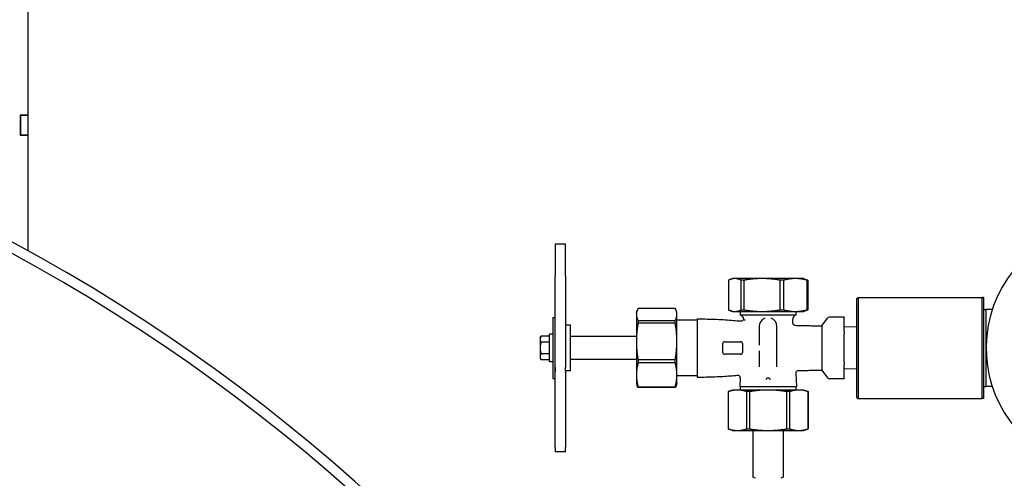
# Model space of a CAD drawing. Header units: inches. Extents: x 24 to 1128, y -69 to 748.
# Tile 279 of 656: x 416 to 441, y 317 to 329. Entities that reach past the tile are written whole.
import ezdxf

# ---------------------------------------------------------------- set-up
doc = ezdxf.new("R2010")
doc.units = ezdxf.units.IN
doc.header["$LTSCALE"] = 32
doc.header["$MEASUREMENT"] = 0
doc.layers.add('Visible (ANSI)', color=7, linetype='Continuous', lineweight=30)

msp = doc.modelspace()

# ---------------------------------------------------------------- linework, layer by layer
at = {"layer": 'Visible (ANSI)'}
for p, q in [((416.68688, 332.79117), (416.68688, 326.30117)), ((416.50758, 326.30117), (416.68688, 326.30117)), ((416.50758, 325.79117), (416.50758, 326.30117)), ((416.50758, 326.29117), (416.50758, 325.80117)), ((416.68688, 326.29117), (416.50758, 326.29117)), ((416.68688, 326.30117), (416.68688, 326.29117)), ((416.68688, 326.29117), (416.68688, 325.80117)), ((416.68688, 325.80117), (416.50758, 325.80117)), ((416.68688, 325.79117), (416.50758, 325.79117)), ((416.68688, 325.80117), (416.68688, 325.79117)), ((416.68688, 325.79117), (416.68688, 322.95574)), ((429.70116, 323.11213), (429.70116, 322.32521)), ((429.95116, 323.11213), (429.70116, 323.11213)), ((429.95116, 322.32521), (429.95116, 323.11213)), ((429.70116, 320.0666), (429.70116, 322.32521)), ((429.95116, 322.32521), (429.95116, 320.0666)), ((433.97214, 322.21987), (433.97214, 321.48927)), ((434.07616, 322.26082), (434.01941, 322.24017)), ((434.12945, 322.26082), (434.07616, 322.26082)), ((434.80071, 322.26082), (434.12945, 322.26082)), ((434.34978, 322.21987), (434.28675, 322.21987)), ((434.28675, 321.48927), (434.28675, 322.21987)), ((434.34978, 322.21987), (434.34978, 321.48927)), ((435.62242, 322.26082), (434.80071, 322.26082)), ((435.32879, 322.21987), (435.25164, 322.21987)), ((435.25164, 321.48927), (435.25164, 322.21987)), ((435.32879, 322.21987), (435.32879, 321.48927)), ((435.82616, 322.26082), (435.62242, 322.26082)), ((435.82616, 322.26082), (435.8829, 322.24017)), ((435.93017, 322.21987), (435.91605, 322.21987)), ((435.91605, 321.48927), (435.91605, 322.21987)), ((435.93017, 322.21987), (435.93017, 321.48927)), ((437.13866, 321.76492), (437.16991, 321.79617)), ((437.13866, 319.32742), (437.13866, 321.76492)), ((437.16991, 321.79617), (437.16991, 319.29617)), ((437.16991, 321.79617), (440.23241, 321.79617)), ((440.26366, 321.79617), (440.23241, 321.79617)), ((440.23241, 319.29617), (440.23241, 321.79617)), ((440.26366, 321.76492), (440.23241, 321.79617)), ((440.26366, 321.79617), (440.26366, 321.76492)), ((440.26366, 321.76492), (440.26366, 319.32742)), ((431.70116, 321.42117), (431.72003, 321.47302)), ((431.70116, 321.42117), (431.70116, 321.37222)), ((431.70116, 321.37222), (431.70116, 320.7093)), ((432.66021, 321.52317), (431.7421, 321.52317)), ((432.70116, 321.42117), (432.68229, 321.47302)), ((432.70116, 321.37222), (432.70116, 321.42117)), ((432.70116, 320.7093), (432.70116, 321.37222)), ((434.07616, 321.44832), (434.01941, 321.46897)), ((434.07616, 321.44832), (434.12945, 321.44832)), ((434.12945, 321.44832), (434.80071, 321.44832)), ((434.26366, 321.44832), (434.26366, 321.36117)), ((434.26366, 321.36117), (435.63866, 321.36117)), ((434.28675, 321.48927), (434.34978, 321.48927)), ((434.80071, 321.44832), (435.62242, 321.44832)), ((435.25164, 321.48927), (435.32879, 321.48927)), ((435.62242, 321.44832), (435.82616, 321.44832)), ((435.63866, 321.44832), (435.63866, 321.36117)), ((435.82616, 321.44832), (435.8829, 321.46897)), ((435.91605, 321.48927), (435.93017, 321.48927)), ((440.26366, 321.49453), (440.32616, 321.49617)), ((440.32616, 321.49617), (440.32616, 319.59617)), ((440.47986, 321.49617), (440.32616, 321.49617)), ((429.64116, 321.29617), (429.64116, 319.79617)), ((429.64116, 321.29617), (429.70116, 321.29617)), ((431.7421, 321.22127), (431.7421, 321.15902)), ((431.7421, 321.22127), (432.66021, 321.22127)), ((432.66021, 321.15902), (431.7421, 321.15902)), ((432.66021, 321.15902), (432.66021, 321.22127)), ((433.20116, 321.23367), (432.70116, 321.23367)), ((433.20116, 321.26472), (433.20116, 319.82762)), ((435.55252, 321.23477), (435.55666, 321.16604)), ((436.27616, 321.09617), (436.41403, 321.28328)), ((436.82616, 321.30871), (436.46435, 321.30871)), ((436.82616, 321.30871), (436.82616, 321.30033)), ((436.82616, 320.95031), (436.82616, 321.30033)), ((429.56116, 320.20217), (429.56116, 320.89017)), ((429.64116, 320.89017), (429.56116, 320.89017)), ((430.07616, 321.10867), (429.96678, 321.10867)), ((430.07616, 319.98367), (430.07616, 321.10867)), ((434.73241, 321.07742), (434.73241, 320.61543)), ((435.16991, 320.07984), (435.16991, 321.07742)), ((436.27616, 321.09617), (436.27616, 319.99617)), ((437.13866, 321.05753), (436.82616, 321.07117)), ((436.82616, 320.95031), (436.82616, 320.89619)), ((436.82616, 320.19615), (436.82616, 320.89619)), ((429.32616, 320.79617), (429.34849, 320.83484)), ((429.32616, 320.79617), (429.32616, 320.76268)), ((429.32616, 320.76268), (429.32616, 320.54617)), ((429.56116, 320.83484), (429.34849, 320.83484)), ((429.56116, 320.69051), (429.34849, 320.69051)), ((431.70116, 320.82742), (430.07616, 320.82742)), ((431.70116, 320.7093), (431.70116, 319.88325)), ((432.70116, 319.88325), (432.70116, 320.7093)), ((433.82616, 320.63992), (433.82616, 320.45242)), ((433.88866, 320.70242), (434.26366, 320.70242)), ((434.32616, 320.45242), (434.32616, 320.63992)), ((429.32616, 320.54617), (429.32616, 320.32966)), ((429.56116, 320.40183), (429.34849, 320.40183)), ((434.26366, 320.38992), (433.88866, 320.38992)), ((434.73241, 320.47691), (434.73241, 320.07984)), ((429.32616, 320.32966), (429.32616, 320.29617)), ((429.32616, 320.29617), (429.34849, 320.25749)), ((429.56116, 320.25749), (429.34849, 320.25749)), ((429.64116, 320.20217), (429.56116, 320.20217)), ((431.70116, 320.26492), (430.07616, 320.26492)), ((431.7421, 320.25958), (431.7421, 320.18202)), ((431.7421, 320.25958), (432.66021, 320.25958)), ((432.66021, 320.18202), (431.7421, 320.18202)), ((432.66021, 320.18202), (432.66021, 320.25958)), ((436.82616, 320.19615), (436.82616, 320.14202)), ((429.70116, 320.0666), (429.70116, 319.96953)), ((429.70116, 319.96953), (429.70116, 320.0666)), ((429.70116, 318.09115), (429.70116, 319.96953)), ((429.95116, 319.96953), (429.95116, 320.0666)), ((429.95116, 319.96953), (429.95116, 318.09115)), ((430.07616, 319.98367), (429.96678, 319.98367)), ((435.63164, 319.92167), (435.65116, 319.59767)), ((436.27616, 319.99617), (436.41403, 319.80906)), ((436.82616, 319.79201), (436.82616, 320.14202)), ((437.13866, 320.03481), (436.82616, 320.02117)), ((429.64116, 319.79617), (429.70116, 319.79617)), ((431.70116, 319.88325), (431.70116, 319.67117)), ((431.70116, 319.67117), (431.72003, 319.61932)), ((432.70116, 319.67117), (432.68229, 319.61932)), ((432.70116, 319.67117), (432.70116, 319.88325)), ((433.20116, 319.85867), (432.70116, 319.85867)), ((434.26369, 319.80566), (434.25116, 319.59767)), ((436.82616, 319.78363), (436.46435, 319.78363)), ((436.82616, 319.79201), (436.82616, 319.78363)), ((431.7421, 319.58448), (431.7421, 319.56916)), ((431.7421, 319.58448), (432.66021, 319.58448)), ((432.66021, 319.56916), (431.7421, 319.56916)), ((432.66021, 319.56916), (432.66021, 319.58448)), ((434.07616, 319.50867), (433.96366, 319.46772)), ((433.96451, 319.46772), (433.96366, 319.46772)), ((433.96366, 319.46772), (433.96366, 318.54962)), ((433.96451, 319.46772), (433.96451, 318.54962)), ((434.19339, 319.50867), (434.07616, 319.50867)), ((434.95116, 319.50867), (434.19339, 319.50867)), ((434.25116, 319.59767), (435.65116, 319.59767)), ((434.26366, 319.59767), (434.26366, 319.50867)), ((434.49341, 319.46772), (434.42226, 319.46772)), ((434.42226, 318.54962), (434.42226, 319.46772)), ((434.49341, 319.46772), (434.49341, 318.54962)), ((435.70893, 319.50867), (434.95116, 319.50867)), ((435.48006, 319.46772), (435.4089, 319.46772)), ((435.4089, 318.54962), (435.4089, 319.46772)), ((435.48006, 319.46772), (435.48006, 318.54962)), ((435.63866, 319.59767), (435.63866, 319.50867)), ((435.82616, 319.50867), (435.70893, 319.50867)), ((435.82616, 319.50867), (435.93866, 319.46772)), ((435.93866, 319.46772), (435.9378, 319.46772)), ((435.9378, 318.54962), (435.9378, 319.46772)), ((435.93866, 319.46772), (435.93866, 318.54962)), ((440.26366, 319.59781), (440.32616, 319.59617)), ((440.47986, 319.59617), (440.32616, 319.59617)), ((437.13866, 319.32742), (437.16991, 319.29617)), ((437.16991, 319.29617), (440.23241, 319.29617)), ((440.26366, 319.32742), (440.23241, 319.29617)), ((440.26366, 319.29617), (440.23241, 319.29617)), ((440.26366, 319.32742), (440.26366, 319.29617)), ((434.07616, 318.50867), (433.96366, 318.54962)), ((433.96366, 318.54962), (433.96451, 318.54962)), ((434.07616, 318.50867), (434.19339, 318.50867)), ((434.19339, 318.50867), (434.95116, 318.50867)), ((434.42226, 318.54962), (434.49341, 318.54962)), ((434.57616, 318.50867), (434.57616, 317.35331)), ((434.95116, 318.50867), (435.70893, 318.50867)), ((435.32616, 318.50867), (435.32616, 317.35331)), ((435.4089, 318.54962), (435.48006, 318.54962)), ((435.70893, 318.50867), (435.82616, 318.50867)), ((435.82616, 318.50867), (435.93866, 318.54962)), ((435.9378, 318.54962), (435.93866, 318.54962)), ((429.70116, 318.09115), (429.70116, 317.9802)), ((429.95116, 317.9802), (429.70116, 317.9802)), ((429.95116, 317.9802), (429.95116, 318.09115)), ((434.63866, 317.32742), (434.57616, 317.35331)), ((435.32616, 317.35331), (435.26366, 317.32742))]:
    msp.add_line(p, q, dxfattribs=at)
for centre, radius, start, end in [((395.12125, 283.89305), 44.62029, 34.022106, 94.726002), ((395.12125, 283.89305), 44.37029, 33.895328, 94.722655), ((443.38866, 320.54617), 3.06, 300.433365, 239.566635), ((434.22502, 321.24229), 0.125, 6.544845, 71.994266), ((435.6773, 321.24229), 0.125, 108.005734, 183.447874), ((434.28963, 321.27543), 0.0625, 265.040364, 342.402259), ((434.95116, 321.07742), 0.21875, 110.91922, 180), ((434.95116, 321.07742), 0.21875, 0, 69.08078), ((435.61905, 321.1698), 0.0625, 183.447874, 267.617645), ((436.46435, 321.24621), 0.0625, 90, 143.615648), ((429.96678, 321.09304), 0.01562, 90, 180), ((433.88866, 320.63992), 0.0625, 90, 180), ((434.26366, 320.63992), 0.0625, 0, 90), ((433.88866, 320.45242), 0.0625, 180, 270), ((434.26366, 320.45242), 0.0625, 270, 0), ((435.69402, 319.92543), 0.0625, 92.023335, 183.447874), ((434.2013, 319.80942), 0.0625, 356.552126, 94.715029), ((436.46435, 319.84613), 0.0625, 216.384352, 270)]:
    msp.add_arc(centre, radius, start, end, dxfattribs=at)
for points, weights in [([(434.12945, 322.26082), (434.05555, 322.26082), (433.97214, 322.21987)], [1, 1.07154778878, 1.0788594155]), ([(434.28675, 322.21987), (434.20335, 322.26082), (434.12945, 322.26082)], [1.0788594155, 1.07154778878, 1]), ([(434.80071, 322.26082), (434.58886, 322.26082), (434.34978, 322.21987)], [1, 1.07154778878, 1.0788594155]), ([(435.25164, 322.21987), (435.01255, 322.26082), (434.80071, 322.26082)], [1.0788594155, 1.07154778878, 1]), ([(435.62242, 322.26082), (435.48447, 322.26082), (435.32879, 322.21987)], [1, 1.07154778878, 1.0788594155]), ([(435.91605, 322.21987), (435.76036, 322.26082), (435.62242, 322.26082)], [1.0788594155, 1.07154778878, 1]), ([(435.8829, 322.24017), (435.90585, 322.23181), (435.93017, 322.21987)], [1.06905877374, 1.07671691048, 1.0788594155]), ([(431.7421, 321.52317), (431.70116, 321.44314), (431.70116, 321.37222)], [1.06691969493, 1.06560189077, 1]), ([(431.70116, 321.37222), (431.70116, 321.30131), (431.7421, 321.22127)], [1, 1.06560189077, 1.06691969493]), ([(432.70116, 321.37222), (432.70116, 321.44314), (432.66021, 321.52317)], [1, 1.06560189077, 1.06691969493]), ([(432.66021, 321.22127), (432.70116, 321.30131), (432.70116, 321.37222)], [1.06691969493, 1.06560189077, 1]), ([(433.97214, 321.48927), (434.05555, 321.44832), (434.12945, 321.44832)], [1.0788594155, 1.07154778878, 1]), ([(434.12945, 321.44832), (434.20335, 321.44832), (434.28675, 321.48927)], [1, 1.07154778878, 1.0788594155]), ([(434.34978, 321.48927), (434.58886, 321.44832), (434.80071, 321.44832)], [1.0788594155, 1.07154778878, 1]), ([(434.80071, 321.44832), (435.01255, 321.44832), (435.25164, 321.48927)], [1, 1.07154778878, 1.0788594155]), ([(435.32879, 321.48927), (435.48447, 321.44832), (435.62242, 321.44832)], [1.0788594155, 1.07154778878, 1]), ([(435.62242, 321.44832), (435.76036, 321.44832), (435.91605, 321.48927)], [1, 1.07154778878, 1.0788594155]), ([(435.93017, 321.48927), (435.90585, 321.47732), (435.8829, 321.46897)], [1.0788594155, 1.07671691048, 1.06905877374]), ([(431.7421, 321.15902), (431.70116, 320.92058), (431.70116, 320.7093)], [1.06691969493, 1.06560189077, 1]), ([(432.70116, 320.7093), (432.70116, 320.92058), (432.66021, 321.15902)], [1, 1.06560189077, 1.06691969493]), ([(429.34849, 320.83484), (429.32616, 320.79617), (429.32616, 320.76268)], [1, 1.0379548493, 1]), ([(429.32616, 320.76268), (429.32616, 320.72918), (429.34849, 320.69051)], [1, 1.0379548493, 1]), ([(429.34849, 320.69051), (429.32616, 320.61316), (429.32616, 320.54617)], [1, 1.0379548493, 1]), ([(431.70116, 320.7093), (431.70116, 320.49803), (431.7421, 320.25958)], [1, 1.06560189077, 1.06691969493]), ([(432.66021, 320.25958), (432.70116, 320.49803), (432.70116, 320.7093)], [1.06691969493, 1.06560189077, 1]), ([(429.32616, 320.54617), (429.32616, 320.47918), (429.34849, 320.40183)], [1, 1.0379548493, 1]), ([(429.34849, 320.40183), (429.32616, 320.36316), (429.32616, 320.32966)], [1, 1.0379548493, 1]), ([(429.32616, 320.32966), (429.32616, 320.29617), (429.34849, 320.25749)], [1, 1.0379548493, 1]), ([(431.7421, 320.18202), (431.70116, 320.02361), (431.70116, 319.88325)], [1.06691969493, 1.06560189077, 1]), ([(432.70116, 319.88325), (432.70116, 320.02361), (432.66021, 320.18202)], [1, 1.06560189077, 1.06691969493]), ([(431.70116, 319.88325), (431.70116, 319.74289), (431.7421, 319.58448)], [1, 1.06560189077, 1.06691969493]), ([(432.66021, 319.58448), (432.70116, 319.74289), (432.70116, 319.88325)], [1.06691969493, 1.06560189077, 1]), ([(434.92616, 319.7976), (434.91256, 319.7894), (434.89893, 319.77226)], [1.00875771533, 1.00839537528, 1.00763899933]), ([(434.97615, 319.7976), (434.95116, 319.81267), (434.92616, 319.7976)], [1.00006274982, 1.00072339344, 1.00006274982]), ([(435.00339, 319.77226), (434.98976, 319.7894), (434.97615, 319.7976)], [1.00763899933, 1.00839537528, 1.00875771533]), ([(431.7421, 319.56916), (431.72887, 319.59504), (431.72003, 319.61932)], [1.06691969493, 1.06649332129, 1.0593374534]), ([(432.68229, 319.61932), (432.67345, 319.59504), (432.66021, 319.56916)], [1.0593374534, 1.06649332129, 1.06691969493]), ([(434.19339, 319.50867), (434.08586, 319.50867), (433.96451, 319.46772)], [1, 1.06560189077, 1.06691969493]), ([(434.42226, 319.46772), (434.30091, 319.50867), (434.19339, 319.50867)], [1.06691969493, 1.06560189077, 1]), ([(434.95116, 319.50867), (434.73611, 319.50867), (434.49341, 319.46772)], [1, 1.06560189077, 1.06691969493]), ([(435.4089, 319.46772), (435.16621, 319.50867), (434.95116, 319.50867)], [1.06691969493, 1.06560189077, 1]), ([(435.70893, 319.50867), (435.60141, 319.50867), (435.48006, 319.46772)], [1, 1.06560189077, 1.06691969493]), ([(435.9378, 319.46772), (435.81645, 319.50867), (435.70893, 319.50867)], [1.06691969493, 1.06560189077, 1]), ([(433.96451, 318.54962), (434.08586, 318.50867), (434.19339, 318.50867)], [1.06691969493, 1.06560189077, 1]), ([(434.19339, 318.50867), (434.30091, 318.50867), (434.42226, 318.54962)], [1, 1.06560189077, 1.06691969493]), ([(434.49341, 318.54962), (434.73611, 318.50867), (434.95116, 318.50867)], [1.06691969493, 1.06560189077, 1]), ([(434.95116, 318.50867), (435.16621, 318.50867), (435.4089, 318.54962)], [1, 1.06560189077, 1.06691969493]), ([(435.48006, 318.54962), (435.60141, 318.50867), (435.70893, 318.50867)], [1.06691969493, 1.06560189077, 1]), ([(435.70893, 318.50867), (435.81645, 318.50867), (435.9378, 318.54962)], [1, 1.06560189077, 1.06691969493])]:
    msp.add_rational_spline(points, weights, degree=2, dxfattribs=at)
for points, knots in [([(433.20116, 321.26472), (433.28717, 321.26472), (433.36959, 321.2637), (433.52836, 321.26004), (433.60469, 321.2574), (433.75223, 321.2509), (433.82343, 321.24705), (433.96156, 321.23848), (434.02849, 321.23377), (434.15883, 321.2238), (434.22225, 321.21855), (434.28423, 321.21317)], [1, 1, 1, 1, 1.05515271, 1.05515271, 1.110305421, 1.110305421, 1.165458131, 1.165458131, 1.220610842, 1.220610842, 1.275763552, 1.275763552, 1.275763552, 1.275763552]), ([(434.3492, 321.25654), (434.3492, 321.25654), (434.34922, 321.25653), (434.34934, 321.25645), (434.34949, 321.25636), (434.35012, 321.25597), (434.35081, 321.25555), (434.35646, 321.25205), (434.36753, 321.24521), (434.38318, 321.23498), (434.38334, 321.23488), (434.3835, 321.23477)], [0.515559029, 0.515559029, 0.515559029, 0.515559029, 0.536492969, 0.536492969, 0.575754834, 0.575754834, 0.651536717, 0.651536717, 1.032417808, 1.032417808, 1.036304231, 1.036304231, 1.036304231, 1.036304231]), ([(429.95116, 321.0929), (429.95135, 321.0931), (429.95148, 321.09327), (429.952, 321.09396), (429.9522, 321.09435), (429.9522, 321.09435)], [0.065041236, 0.065041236, 0.065041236, 0.065041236, 0.0770531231, 0.0770531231, 0.1201161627, 0.1201161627, 0.1201161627, 0.1201161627]), ([(429.95116, 321.0468), (429.95116, 321.04692), (429.95116, 321.04705), (429.95116, 321.04727), (429.95116, 321.04737), (429.95116, 321.04757), (429.95117, 321.04766), (429.95117, 321.04774), (429.95117, 321.04775), (429.95117, 321.04775)], [0, 0, 0, 0, 0.00185340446, 0.00185340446, 0.00368384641, 0.00368384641, 0.00609395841, 0.00609395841, 0.00735151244, 0.00735151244, 0.00735151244, 0.00735151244]), ([(435.61645, 321.10735), (435.66554, 321.10531), (435.71391, 321.1036), (435.80896, 321.10079), (435.85563, 321.09968), (435.94686, 321.09799), (435.99143, 321.0974), (436.07795, 321.0966), (436.11991, 321.09638), (436.20062, 321.09617), (436.23937, 321.09617), (436.27616, 321.09617)], [1.724537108, 1.724537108, 1.724537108, 1.724537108, 1.779629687, 1.779629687, 1.834722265, 1.834722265, 1.889814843, 1.889814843, 1.944907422, 1.944907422, 2, 2, 2, 2]), ([(429.95121, 320.01434), (429.95122, 320.01453), (429.95122, 320.01474), (429.95117, 320.0151), (429.95116, 320.01513), (429.95116, 320.01515)], [0.0276531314, 0.0276531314, 0.0276531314, 0.0276531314, 0.0419209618, 0.0419209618, 0.0429001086, 0.0429001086, 0.0429001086, 0.0429001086]), ([(429.95119, 320.01372), (429.95119, 320.01372), (429.95119, 320.01372), (429.95119, 320.01373), (429.95118, 320.01388), (429.95117, 320.01429), (429.95116, 320.01449), (429.95116, 320.01479), (429.95116, 320.01487), (429.95116, 320.01499), (429.95116, 320.01501), (429.95116, 320.01505), (429.95116, 320.01506), (429.95116, 320.01508), (429.95116, 320.01508), (429.95116, 320.01508), (429.95116, 320.01508), (429.95116, 320.01508)], [0.0131384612, 0.0131384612, 0.0131384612, 0.0131384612, 0.013164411, 0.013164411, 0.0185008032, 0.0185008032, 0.0217568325, 0.0217568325, 0.0228374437, 0.0228374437, 0.0231974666, 0.0231974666, 0.0233174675, 0.0233174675, 0.0233574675, 0.0233574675, 0.023361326, 0.023361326, 0.023361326, 0.023361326]), ([(429.96678, 319.98367), (429.96636, 319.98367), (429.96593, 319.98369), (429.96519, 319.98375), (429.96487, 319.98378), (429.96426, 319.98386), (429.96396, 319.98391), (429.96345, 319.984), (429.96322, 319.98404), (429.96271, 319.98414), (429.96245, 319.9842), (429.96181, 319.98435), (429.96149, 319.98443), (429.96053, 319.98467), (429.96004, 319.9848), (429.95883, 319.9851), (429.95816, 319.98525), (429.95678, 319.98552), (429.95619, 319.98562), (429.95451, 319.98594), (429.95317, 319.98627), (429.95171, 319.98688), (429.95144, 319.987), (429.95116, 319.98712)], [0, 0, 0, 0, 0.0032377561, 0.0032377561, 0.0056925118, 0.0056925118, 0.0083858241, 0.0083858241, 0.011070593, 0.011070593, 0.0151239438, 0.0151239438, 0.0225008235, 0.0225008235, 0.039437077, 0.039437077, 0.0648007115, 0.0648007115, 0.0808067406, 0.0808067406, 0.0963977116, 0.0963977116, 0.0998934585, 0.0998934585, 0.0998934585, 0.0998934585]), ([(435.69182, 319.98789), (435.73515, 319.98942), (435.77786, 319.99069), (435.86177, 319.99278), (435.90298, 319.99359), (435.98359, 319.99484), (436.02299, 319.99527), (436.0996, 319.99586), (436.13681, 319.99601), (436.20859, 319.99617), (436.24316, 319.99617), (436.27616, 319.99617)], [1.752952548, 1.752952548, 1.752952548, 1.752952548, 1.802362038, 1.802362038, 1.851771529, 1.851771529, 1.901181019, 1.901181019, 1.95059051, 1.95059051, 2, 2, 2, 2]), ([(433.20116, 319.82762), (433.27911, 319.82762), (433.35412, 319.82846), (433.49906, 319.8315), (433.56898, 319.8337), (433.70447, 319.83916), (433.77004, 319.84242), (433.89747, 319.84972), (433.95934, 319.85376), (434.07996, 319.86239), (434.13871, 319.86697), (434.19616, 319.87171)], [1, 1, 1, 1, 1.049986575, 1.049986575, 1.099973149, 1.099973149, 1.149959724, 1.149959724, 1.199946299, 1.199946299, 1.249932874, 1.249932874, 1.249932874, 1.249932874]), ([(434.89893, 319.77226), (434.8989, 319.77222), (434.89887, 319.77219), (434.89841, 319.77163), (434.8979, 319.77118), (434.89666, 319.77041), (434.89596, 319.77016), (434.89518, 319.76999), (434.89517, 319.76999), (434.89516, 319.76999)], [0, 0, 0, 0, 0.0003134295, 0.0003134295, 0.0055212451, 0.0055212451, 0.0114431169, 0.0114431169, 0.0115315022, 0.0115315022, 0.0115315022, 0.0115315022]), ([(435.00716, 319.76999), (435.00715, 319.76999), (435.00713, 319.76999), (435.00636, 319.77016), (435.00561, 319.77042), (435.00432, 319.77125), (435.00382, 319.77172), (435.00339, 319.77226)], [-0.0000889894, -0.0000889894, -0.0000889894, -0.0000889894, 0, 0, 0.0059681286, 0.0059681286, 0.0108186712, 0.0108186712, 0.0108186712, 0.0108186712])]:
    msp.add_open_spline(points, degree=3, knots=knots, dxfattribs=at)

doc.saveas('drawing.dxf')
